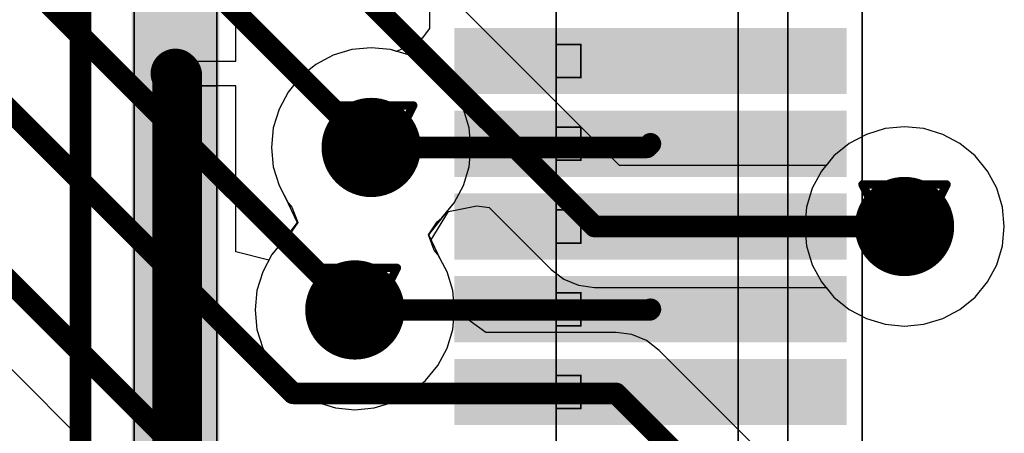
# Model space of a CAD drawing. Header units: millimetres. Extents: x 138 to 555, y 26 to 334.
# Tile 632 of 656: x 359.88 to 365.83, y 234.01 to 236.51. Entities that reach past the tile are written whole.
import ezdxf

# ---------------------------------------------------------------- set-up
doc = ezdxf.new("R2010")
doc.units = ezdxf.units.MM
for name, color, linetype in [('BottomLayer', 5, 'Continuous'), ('DrillDrawing', 1, 'Continuous'), ('Mechanical20', 56, 'Continuous'), ('Mechanical27', 56, 'Continuous'), ('MidLayer1', 16, 'Continuous'), ('MidLayer2', 76, 'Continuous'), ('MidLayer3', 90, 'Continuous'), ('MidLayer4', 156, 'Continuous'), ('MultiLayer', 9, 'Continuous'), ('TopLayer', 1, 'Continuous'), ('TopPaste', 8, 'Continuous'), ('TopSolder', 216, 'Continuous'), ('ViaHoleLayer', 16, 'Continuous')]:
    doc.layers.add(name, color=color, linetype=linetype)

# ---------------------------------------------------------------- blocks, each defined once
blk = doc.blocks.new('CON_SAMTEC_QSH_030_01_F_D_A_932')
at = {"layer": 'Mechanical20', "const_width": 0.01}
blk.add_lwpolyline([(11, 4.15), (-11, 4.15)], dxfattribs=at)
at = {"layer": 'Mechanical27', "const_width": 0.01}
for points in [[(10.8, 3.7), (-10.8, 3.7)], [(10.5, 3.4), (-10.5, 3.4)], [(-3.15, 2.45), (-3.35, 2.45)], [(-3.35, 2.3), (-3.35, 2.45)], [(-3.15, 2.3), (-3.15, 2.45)], [(-2.65, 2.45), (-2.85, 2.45)], [(-2.85, 2.3), (-2.85, 2.45)], [(-2.65, 2.3), (-2.65, 2.45)], [(-2.15, 2.45), (-2.35, 2.45)], [(-2.35, 2.3), (-2.35, 2.45)], [(-2.15, 2.3), (-2.15, 2.45)], [(-1.65, 2.45), (-1.85, 2.45)], [(-1.85, 2.3), (-1.85, 2.45)], [(-1.65, 2.3), (-1.65, 2.45)], [(-1.15, 2.45), (-1.35, 2.45)], [(-1.35, 2.3), (-1.35, 2.45)], [(-1.15, 2.3), (-1.15, 2.45)], [(8, 2.3), (-8, 2.3)], [(-3.15, 2.3), (-3.35, 2.3)], [(-2.65, 2.3), (-2.85, 2.3)], [(-2.15, 2.3), (-2.35, 2.3)], [(-1.65, 2.3), (-1.85, 2.3)], [(-1.15, 2.3), (-1.35, 2.3)], [(8, 0.25), (-8, 0.25)], [(-0.8, 0.25), (-3.1, 0.25)], [(-3.1, 0), (-3.1, 0.25)], [(-0.8, 0), (-3.1, 0)], [(8, -0.25), (-8, -0.25)]]:
    blk.add_lwpolyline(points, dxfattribs=at)
at = {"layer": 'Mechanical27', "const_width": 0.005}
for points in [[(-3.3525, 2.45, 1), (-3.3475, 2.45, 1)], [(-3.3525, 2.45, 1), (-3.3475, 2.45, 1)], [(-3.1525, 2.45, 1), (-3.1475, 2.45, 1)], [(-3.1525, 2.45, 1), (-3.1475, 2.45, 1)], [(-2.8525, 2.45, 1), (-2.8475, 2.45, 1)], [(-2.8525, 2.45, 1), (-2.8475, 2.45, 1)], [(-2.6525, 2.45, 1), (-2.6475, 2.45, 1)], [(-2.6525, 2.45, 1), (-2.6475, 2.45, 1)], [(-2.3525, 2.45, 1), (-2.3475, 2.45, 1)], [(-2.3525, 2.45, 1), (-2.3475, 2.45, 1)], [(-2.1525, 2.45, 1), (-2.1475, 2.45, 1)], [(-2.1525, 2.45, 1), (-2.1475, 2.45, 1)], [(-1.8525, 2.45, 1), (-1.8475, 2.45, 1)], [(-1.8525, 2.45, 1), (-1.8475, 2.45, 1)], [(-1.6525, 2.45, 1), (-1.6475, 2.45, 1)], [(-1.6525, 2.45, 1), (-1.6475, 2.45, 1)], [(-1.3525, 2.45, 1), (-1.3475, 2.45, 1)], [(-1.3525, 2.45, 1), (-1.3475, 2.45, 1)], [(-1.1525, 2.45, 1), (-1.1475, 2.45, 1)], [(-1.1525, 2.45, 1), (-1.1475, 2.45, 1)], [(-3.3525, 2.3, 1), (-3.3475, 2.3, 1)], [(-3.3525, 2.3, 1), (-3.3475, 2.3, 1)], [(-3.1525, 2.3, 1), (-3.1475, 2.3, 1)], [(-3.1525, 2.3, 1), (-3.1475, 2.3, 1)], [(-2.8525, 2.3, 1), (-2.8475, 2.3, 1)], [(-2.8525, 2.3, 1), (-2.8475, 2.3, 1)], [(-2.6525, 2.3, 1), (-2.6475, 2.3, 1)], [(-2.6525, 2.3, 1), (-2.6475, 2.3, 1)], [(-2.3525, 2.3, 1), (-2.3475, 2.3, 1)], [(-2.3525, 2.3, 1), (-2.3475, 2.3, 1)], [(-2.1525, 2.3, 1), (-2.1475, 2.3, 1)], [(-2.1525, 2.3, 1), (-2.1475, 2.3, 1)], [(-1.8525, 2.3, 1), (-1.8475, 2.3, 1)], [(-1.8525, 2.3, 1), (-1.8475, 2.3, 1)], [(-1.6525, 2.3, 1), (-1.6475, 2.3, 1)], [(-1.6525, 2.3, 1), (-1.6475, 2.3, 1)], [(-1.3525, 2.3, 1), (-1.3475, 2.3, 1)], [(-1.3525, 2.3, 1), (-1.3475, 2.3, 1)], [(-1.1525, 2.3, 1), (-1.1475, 2.3, 1)], [(-1.1525, 2.3, 1), (-1.1475, 2.3, 1)], [(-3.1025, 0.25, 1), (-3.0975, 0.25, 1)], [(-3.1025, 0.25, 1), (-3.0975, 0.25, 1)], [(-3.1025, 0, 1), (-3.0975, 0, 1)], [(-3.1025, 0, 1), (-3.0975, 0, 1)]]:
    blk.add_lwpolyline(points, format="xyb", close=True, dxfattribs=at)
at = {"layer": 'TopLayer'}
for points in [[(-3.1, 1.735), (-3.1, 4.005), (-3.4, 1.735), (-3.4, 4.005)], [(-2.6, 1.735), (-2.6, 4.005), (-2.9, 1.735), (-2.9, 4.005)], [(-2.1, 1.735), (-2.1, 4.005), (-2.4, 1.735), (-2.4, 4.005)], [(-1.6, 1.735), (-1.6, 4.005), (-1.9, 1.735), (-1.9, 4.005)], [(-1.1, 1.735), (-1.1, 4.005), (-1.4, 1.735), (-1.4, 4.005)], [(-5.525, -0.215), (-0.825, -0.215), (-5.525, 0.215), (-0.825, 0.215)]]:
    blk.add_solid(points, dxfattribs=at)
at = {"layer": 'TopPaste'}
for points in [[(-3.1, 1.735), (-3.1, 4.005), (-3.4, 1.735), (-3.4, 4.005)], [(-2.6, 1.735), (-2.6, 4.005), (-2.9, 1.735), (-2.9, 4.005)], [(-2.1, 1.735), (-2.1, 4.005), (-2.4, 1.735), (-2.4, 4.005)], [(-1.6, 1.735), (-1.6, 4.005), (-1.9, 1.735), (-1.9, 4.005)], [(-1.1, 1.735), (-1.1, 4.005), (-1.4, 1.735), (-1.4, 4.005)], [(-5.525, -0.215), (-0.825, -0.215), (-5.525, 0.215), (-0.825, 0.215)]]:
    blk.add_solid(points, dxfattribs=at)
at = {"layer": 'TopSolder'}
for points in [[(-3.05, 1.685), (-3.05, 4.055), (-3.45, 1.685), (-3.45, 4.055)], [(-2.55, 1.685), (-2.55, 4.055), (-2.95, 1.685), (-2.95, 4.055)], [(-2.05, 1.685), (-2.05, 4.055), (-2.45, 1.685), (-2.45, 4.055)], [(-1.55, 1.685), (-1.55, 4.055), (-1.95, 1.685), (-1.95, 4.055)], [(-1.05, 1.685), (-1.05, 4.055), (-1.45, 1.685), (-1.45, 4.055)], [(-5.575, -0.265), (-0.775, -0.265), (-5.575, 0.265), (-0.775, 0.265)]]:
    blk.add_solid(points, dxfattribs=at)

msp = doc.modelspace()

# ---------------------------------------------------------------- linework, layer by layer
at = {"layer": 'BottomLayer'}
for p, q in [((363.5044, 235.6255), (360.4642, 238.6658)), ((357.5661, 236.6578), (361.1919, 233.0321)), ((364.9948, 235.8144), (364.8905, 235.7587)), ((365.1079, 235.8487), (364.9948, 235.8144)), ((365.2255, 235.8603), (365.1079, 235.8487)), ((365.3431, 235.8487), (365.2255, 235.8603)), ((365.4562, 235.8144), (365.3431, 235.8487)), ((365.5604, 235.7587), (365.4562, 235.8144)), ((364.8905, 235.7587), (364.7992, 235.6837)), ((365.6518, 235.6837), (365.5604, 235.7587)), ((364.7992, 235.6837), (364.7514, 235.6255)), ((365.7268, 235.5924), (365.6518, 235.6837)), ((364.7514, 235.6255), (363.5044, 235.6255)), ((365.7825, 235.4881), (365.7268, 235.5924)), ((365.8168, 235.375), (365.7825, 235.4881)), ((362.3659, 235.1761), (362.4702, 235.3479)), ((362.4702, 235.3479), (362.6411, 235.3822)), ((362.6411, 235.3822), (362.7164, 235.3723)), ((362.7164, 235.3723), (363.0916, 234.9971)), ((365.8284, 235.2574), (365.8168, 235.375)), ((365.8168, 235.1398), (365.8284, 235.2574)), ((362.4245, 235.0532), (362.3659, 235.1761)), ((365.7825, 235.0267), (365.8168, 235.1398)), ((362.4616, 234.9838), (362.4245, 235.0532)), ((362.4959, 234.8707), (362.4616, 234.9838)), ((363.0916, 234.9971), (363.1679, 234.9386)), ((365.7268, 234.9224), (365.7825, 235.0267)), ((363.1679, 234.9386), (363.2567, 234.9018)), ((365.6518, 234.8311), (365.7268, 234.9224)), ((362.5075, 234.7531), (362.4959, 234.8707)), ((363.2567, 234.9018), (363.3519, 234.8893)), ((363.3519, 234.8893), (364.7514, 234.8893)), ((364.7514, 234.8893), (364.7992, 234.8311)), ((364.7992, 234.8311), (364.8905, 234.7561)), ((365.5604, 234.7561), (365.6518, 234.8311)), ((362.6951, 234.6167), (362.5075, 234.7531)), ((364.8905, 234.7561), (364.9948, 234.7004)), ((365.4562, 234.7004), (365.5604, 234.7561)), ((364.9948, 234.7004), (365.1079, 234.6661)), ((365.3431, 234.6661), (365.4562, 234.7004)), ((365.1079, 234.6661), (365.2255, 234.6545)), ((365.2255, 234.6545), (365.3431, 234.6661)), ((363.4828, 234.6167), (362.6951, 234.6167)), ((363.5781, 234.6041), (363.4828, 234.6167)), ((363.6669, 234.5674), (363.5781, 234.6041)), ((363.7432, 234.5089), (363.6669, 234.5674)), ((364.6029, 233.6491), (363.7432, 234.5089))]:
    msp.add_line(p, q, dxfattribs=at)
at = {"layer": 'BottomLayer', "const_width": 0.13}
for points in [[(360.2039, 238.4055), (363.3519, 235.2574)], [(359.7212, 238.0173), (362.0033, 235.7352)], [(358.9867, 237.6709), (361.9046, 234.7531)], [(358.4139, 237.3664), (361.5318, 234.2485)], [(357.7186, 237.026), (361.4522, 233.2924)], [(363.3519, 235.2574), (365.2255, 235.2574)], [(361.5318, 234.2485), (363.4828, 234.2485)], [(363.4828, 234.2485), (365.5, 232.2313)]]:
    msp.add_lwpolyline(points, dxfattribs=at)
at = {"layer": 'BottomLayer'}
for points, const_width in [([(361.8533, 235.7352, 1), (362.1533, 235.7352, 1)], 0.3), ([(361.9708, 235.7352, 1), (362.0358, 235.7352, 1)], 0.065), ([(365.0755, 235.2574, 1), (365.3755, 235.2574, 1)], 0.3), ([(363.3194, 235.2574, 1), (363.3844, 235.2574, 1)], 0.065), ([(363.3194, 235.2574, 1), (363.3844, 235.2574, 1)], 0.065), ([(365.193, 235.2574, 1), (365.258, 235.2574, 1)], 0.065), ([(361.7546, 234.7531, 1), (362.0546, 234.7531, 1)], 0.3), ([(361.8721, 234.7531, 1), (361.9371, 234.7531, 1)], 0.065), ([(361.4993, 234.2485, 1), (361.5643, 234.2485, 1)], 0.065), ([(361.4993, 234.2485, 1), (361.5643, 234.2485, 1)], 0.065), ([(363.4503, 234.2485, 1), (363.5153, 234.2485, 1)], 0.065), ([(363.4503, 234.2485, 1), (363.5153, 234.2485, 1)], 0.065)]:
    msp.add_lwpolyline(points, format="xyb", close=True, dxfattribs=dict(at, const_width=const_width))
at = {"layer": 'DrillDrawing', "const_width": 0.0508}
for points in [[(361.7493, 235.9892), (362.2573, 235.9892)], [(361.7493, 235.9892), (362.0033, 235.4812)], [(362.0033, 235.4812), (362.2573, 235.9892)], [(361.8509, 235.8876), (362.1557, 235.8876)], [(361.8509, 235.8876), (362.0033, 235.5828)], [(362.0033, 235.5828), (362.1557, 235.8876)], [(364.9715, 235.5114), (365.4795, 235.5114)], [(364.9715, 235.5114), (365.2255, 235.0034)], [(365.2255, 235.0034), (365.4795, 235.5114)], [(365.0731, 235.4098), (365.3779, 235.4098)], [(365.0731, 235.4098), (365.2255, 235.105)], [(365.2255, 235.105), (365.3779, 235.4098)], [(361.6506, 235.0071), (362.1586, 235.0071)], [(361.6506, 235.0071), (361.9046, 234.4991)], [(361.9046, 234.4991), (362.1586, 235.0071)], [(361.7522, 234.9055), (362.057, 234.9055)], [(361.7522, 234.9055), (361.9046, 234.6007)], [(361.9046, 234.6007), (362.057, 234.9055)]]:
    msp.add_lwpolyline(points, dxfattribs=at)
at = {"layer": 'DrillDrawing', "const_width": 0.0254}
for points in [[(361.7366, 235.9892, 1), (361.762, 235.9892, 1)], [(361.7366, 235.9892, 1), (361.762, 235.9892, 1)], [(362.2446, 235.9892, 1), (362.27, 235.9892, 1)], [(362.2446, 235.9892, 1), (362.27, 235.9892, 1)], [(361.8382, 235.8876, 1), (361.8636, 235.8876, 1)], [(361.8382, 235.8876, 1), (361.8636, 235.8876, 1)], [(362.143, 235.8876, 1), (362.1684, 235.8876, 1)], [(362.143, 235.8876, 1), (362.1684, 235.8876, 1)], [(361.9906, 235.5828, 1), (362.016, 235.5828, 1)], [(361.9906, 235.5828, 1), (362.016, 235.5828, 1)], [(364.9588, 235.5114, 1), (364.9842, 235.5114, 1)], [(364.9588, 235.5114, 1), (364.9842, 235.5114, 1)], [(365.4668, 235.5114, 1), (365.4922, 235.5114, 1)], [(365.4668, 235.5114, 1), (365.4922, 235.5114, 1)], [(361.9906, 235.4812, 1), (362.016, 235.4812, 1)], [(361.9906, 235.4812, 1), (362.016, 235.4812, 1)], [(365.0604, 235.4098, 1), (365.0858, 235.4098, 1)], [(365.0604, 235.4098, 1), (365.0858, 235.4098, 1)], [(365.3652, 235.4098, 1), (365.3906, 235.4098, 1)], [(365.3652, 235.4098, 1), (365.3906, 235.4098, 1)], [(365.2128, 235.105, 1), (365.2382, 235.105, 1)], [(365.2128, 235.105, 1), (365.2382, 235.105, 1)], [(361.6379, 235.0071, 1), (361.6633, 235.0071, 1)], [(361.6379, 235.0071, 1), (361.6633, 235.0071, 1)], [(362.1459, 235.0071, 1), (362.1713, 235.0071, 1)], [(362.1459, 235.0071, 1), (362.1713, 235.0071, 1)], [(365.2128, 235.0034, 1), (365.2382, 235.0034, 1)], [(365.2128, 235.0034, 1), (365.2382, 235.0034, 1)], [(361.7395, 234.9055, 1), (361.7649, 234.9055, 1)], [(361.7395, 234.9055, 1), (361.7649, 234.9055, 1)], [(362.0443, 234.9055, 1), (362.0697, 234.9055, 1)], [(362.0443, 234.9055, 1), (362.0697, 234.9055, 1)], [(361.8919, 234.6007, 1), (361.9173, 234.6007, 1)], [(361.8919, 234.6007, 1), (361.9173, 234.6007, 1)], [(361.8919, 234.4991, 1), (361.9173, 234.4991, 1)], [(361.8919, 234.4991, 1), (361.9173, 234.4991, 1)]]:
    msp.add_lwpolyline(points, format="xyb", close=True, dxfattribs=at)
at = {"layer": 'MidLayer1'}
for p, q in [((361.7726, 236.2922), (361.6684, 236.2365)), ((361.8857, 236.3265), (361.7726, 236.2922)), ((362.0033, 236.3381), (361.8857, 236.3265)), ((362.1209, 236.3265), (362.0033, 236.3381)), ((362.2341, 236.2922), (362.1209, 236.3265)), ((362.3383, 236.2365), (362.2341, 236.2922)), ((361.6684, 236.2365), (361.577, 236.1615)), ((362.4296, 236.1615), (362.3383, 236.2365)), ((361.577, 236.1615), (361.502, 236.0702)), ((362.5046, 236.0702), (362.4296, 236.1615)), ((361.502, 236.0702), (361.4463, 235.9659)), ((362.5603, 235.9659), (362.5046, 236.0702)), ((361.4463, 235.9659), (361.412, 235.8528)), ((362.5946, 235.8528), (362.5603, 235.9659)), ((361.412, 235.8528), (361.4004, 235.7352)), ((362.6062, 235.7352), (362.5946, 235.8528)), ((364.9948, 235.8144), (364.8905, 235.7587)), ((365.1079, 235.8487), (364.9948, 235.8144)), ((365.2255, 235.8603), (365.1079, 235.8487)), ((365.3431, 235.8487), (365.2255, 235.8603)), ((365.4562, 235.8144), (365.3431, 235.8487)), ((365.5604, 235.7587), (365.4562, 235.8144)), ((364.8905, 235.7587), (364.7992, 235.6837)), ((365.6518, 235.6837), (365.5604, 235.7587)), ((361.4004, 235.7352), (361.412, 235.6176)), ((362.5946, 235.6176), (362.6062, 235.7352)), ((364.7992, 235.6837), (364.7242, 235.5924)), ((365.7268, 235.5924), (365.6518, 235.6837)), ((361.412, 235.6176), (361.4463, 235.5045)), ((362.5603, 235.5045), (362.5946, 235.6176)), ((364.7242, 235.5924), (364.6685, 235.4881)), ((365.7825, 235.4881), (365.7268, 235.5924)), ((361.4463, 235.5045), (361.502, 235.4002)), ((362.5046, 235.4002), (362.5603, 235.5045)), ((364.6685, 235.4881), (364.6342, 235.375)), ((365.8168, 235.375), (365.7825, 235.4881)), ((361.502, 235.4002), (361.5237, 235.3738)), ((362.4296, 235.3089), (362.5046, 235.4002)), ((361.5237, 235.3738), (361.5591, 235.2819)), ((364.6342, 235.375), (364.6226, 235.2574)), ((365.8284, 235.2574), (365.8168, 235.375)), ((361.5591, 235.2819), (361.5065, 235.2025)), ((362.3489, 235.2064), (362.4015, 235.2858)), ((362.4015, 235.2858), (362.4296, 235.3089)), ((364.6226, 235.2574), (364.6342, 235.1398)), ((365.8168, 235.1398), (365.8284, 235.2574)), ((361.4783, 235.1794), (361.4033, 235.088)), ((361.5065, 235.2025), (361.4783, 235.1794)), ((362.3842, 235.1145), (362.3489, 235.2064)), ((362.4059, 235.088), (362.3842, 235.1145)), ((364.6342, 235.1398), (364.6685, 235.0267)), ((365.7825, 235.0267), (365.8168, 235.1398)), ((361.4033, 235.088), (361.3476, 234.9838)), ((362.4616, 234.9838), (362.4059, 235.088)), ((361.3476, 234.9838), (361.3133, 234.8707)), ((362.4959, 234.8707), (362.4616, 234.9838)), ((364.6685, 235.0267), (364.7242, 234.9224)), ((365.7268, 234.9224), (365.7825, 235.0267)), ((364.7242, 234.9224), (364.7992, 234.8311)), ((365.6518, 234.8311), (365.7268, 234.9224)), ((361.3133, 234.8707), (361.3017, 234.7531)), ((362.5075, 234.7531), (362.4959, 234.8707)), ((364.7992, 234.8311), (364.8905, 234.7561)), ((365.5604, 234.7561), (365.6518, 234.8311)), ((361.3017, 234.7531), (361.3133, 234.6354)), ((362.4959, 234.6354), (362.5075, 234.7531)), ((364.8905, 234.7561), (364.9948, 234.7004)), ((365.4562, 234.7004), (365.5604, 234.7561)), ((364.9948, 234.7004), (365.1079, 234.6661)), ((365.3431, 234.6661), (365.4562, 234.7004)), ((361.3133, 234.6354), (361.3476, 234.5223)), ((362.4616, 234.5223), (362.4959, 234.6354)), ((365.1079, 234.6661), (365.2255, 234.6545)), ((365.2255, 234.6545), (365.3431, 234.6661)), ((361.3476, 234.5223), (361.4033, 234.4181)), ((362.4059, 234.4181), (362.4616, 234.5223)), ((361.4033, 234.4181), (361.4783, 234.3268)), ((362.3309, 234.3268), (362.4059, 234.4181)), ((361.4783, 234.3268), (361.5697, 234.2518)), ((362.2396, 234.2518), (362.3309, 234.3268)), ((361.5697, 234.2518), (361.6739, 234.1961)), ((362.1353, 234.1961), (362.2396, 234.2518)), ((361.6739, 234.1961), (361.787, 234.1617)), ((361.787, 234.1617), (361.9046, 234.1502)), ((361.9046, 234.1502), (362.0222, 234.1617)), ((362.0222, 234.1617), (362.1353, 234.1961))]:
    msp.add_line(p, q, dxfattribs=at)
at = {"layer": 'MidLayer1', "const_width": 0.3}
for points in [[(361.8533, 235.7352, 1), (362.1533, 235.7352, 1)], [(365.0755, 235.2574, 1), (365.3755, 235.2574, 1)], [(361.7546, 234.7531, 1), (362.0546, 234.7531, 1)]]:
    msp.add_lwpolyline(points, format="xyb", close=True, dxfattribs=at)
at = {"layer": 'MidLayer2'}
for p, q in [((361.7726, 236.2922), (361.6684, 236.2365)), ((361.8857, 236.3265), (361.7726, 236.2922)), ((362.0033, 236.3381), (361.8857, 236.3265)), ((362.1209, 236.3265), (362.0033, 236.3381)), ((362.2341, 236.2922), (362.1209, 236.3265)), ((362.3383, 236.2365), (362.2341, 236.2922)), ((361.6684, 236.2365), (361.577, 236.1615)), ((362.4296, 236.1615), (362.3383, 236.2365)), ((361.577, 236.1615), (361.502, 236.0702)), ((362.5046, 236.0702), (362.4296, 236.1615)), ((361.502, 236.0702), (361.4463, 235.9659)), ((362.5603, 235.9659), (362.5046, 236.0702)), ((361.4463, 235.9659), (361.412, 235.8528)), ((362.5946, 235.8528), (362.5603, 235.9659)), ((361.412, 235.8528), (361.4004, 235.7352)), ((362.6062, 235.7352), (362.5946, 235.8528)), ((364.9948, 235.8144), (364.8905, 235.7587)), ((365.1079, 235.8487), (364.9948, 235.8144)), ((365.2255, 235.8603), (365.1079, 235.8487)), ((365.3431, 235.8487), (365.2255, 235.8603)), ((365.4562, 235.8144), (365.3431, 235.8487)), ((365.5604, 235.7587), (365.4562, 235.8144)), ((364.8905, 235.7587), (364.7992, 235.6837)), ((365.6518, 235.6837), (365.5604, 235.7587)), ((361.4004, 235.7352), (361.412, 235.6176)), ((362.5946, 235.6176), (362.6062, 235.7352)), ((364.7992, 235.6837), (364.7242, 235.5924)), ((365.7268, 235.5924), (365.6518, 235.6837)), ((361.412, 235.6176), (361.4463, 235.5045)), ((362.5603, 235.5045), (362.5946, 235.6176)), ((364.7242, 235.5924), (364.6685, 235.4881)), ((365.7825, 235.4881), (365.7268, 235.5924)), ((361.4463, 235.5045), (361.4834, 235.435)), ((362.5046, 235.4002), (362.5603, 235.5045)), ((364.6685, 235.4881), (364.6342, 235.375)), ((365.8168, 235.375), (365.7825, 235.4881)), ((361.4834, 235.435), (361.5564, 235.2822)), ((362.4533, 235.3377), (362.5046, 235.4002)), ((362.3516, 235.2061), (362.4533, 235.3377)), ((364.6342, 235.375), (364.6226, 235.2574)), ((365.8284, 235.2574), (365.8168, 235.375)), ((361.5564, 235.2822), (361.4547, 235.1506)), ((364.6226, 235.2574), (364.6342, 235.1398)), ((365.8168, 235.1398), (365.8284, 235.2574)), ((362.4245, 235.0532), (362.3516, 235.2061)), ((361.4547, 235.1506), (361.4033, 235.088)), ((364.6342, 235.1398), (364.6685, 235.0267)), ((365.7825, 235.0267), (365.8168, 235.1398)), ((361.4033, 235.088), (361.3476, 234.9838)), ((362.4616, 234.9838), (362.4245, 235.0532)), ((361.3476, 234.9838), (361.3133, 234.8707)), ((362.4959, 234.8707), (362.4616, 234.9838)), ((364.6685, 235.0267), (364.7242, 234.9224)), ((365.7268, 234.9224), (365.7825, 235.0267)), ((364.7242, 234.9224), (364.7992, 234.8311)), ((365.6518, 234.8311), (365.7268, 234.9224)), ((361.3133, 234.8707), (361.3017, 234.7531)), ((362.5075, 234.7531), (362.4959, 234.8707)), ((364.7992, 234.8311), (364.8905, 234.7561)), ((365.5604, 234.7561), (365.6518, 234.8311)), ((361.3017, 234.7531), (361.3133, 234.6354)), ((362.4959, 234.6354), (362.5075, 234.7531)), ((364.8905, 234.7561), (364.9948, 234.7004)), ((365.4562, 234.7004), (365.5604, 234.7561)), ((364.9948, 234.7004), (365.1079, 234.6661)), ((365.3431, 234.6661), (365.4562, 234.7004)), ((361.3133, 234.6354), (361.3476, 234.5223)), ((362.4616, 234.5223), (362.4959, 234.6354)), ((365.1079, 234.6661), (365.2255, 234.6545)), ((365.2255, 234.6545), (365.3431, 234.6661)), ((361.3476, 234.5223), (361.4033, 234.4181)), ((362.4059, 234.4181), (362.4616, 234.5223)), ((361.4033, 234.4181), (361.4783, 234.3268)), ((362.3309, 234.3268), (362.4059, 234.4181)), ((361.4783, 234.3268), (361.5697, 234.2518)), ((362.2396, 234.2518), (362.3309, 234.3268)), ((361.5697, 234.2518), (361.6739, 234.1961)), ((362.1353, 234.1961), (362.2396, 234.2518)), ((361.6739, 234.1961), (361.787, 234.1617)), ((361.787, 234.1617), (361.9046, 234.1502)), ((361.9046, 234.1502), (362.0222, 234.1617)), ((362.0222, 234.1617), (362.1353, 234.1961))]:
    msp.add_line(p, q, dxfattribs=at)
at = {"layer": 'MidLayer2', "const_width": 0.3}
for points in [[(361.8533, 235.7352, 1), (362.1533, 235.7352, 1)], [(365.0755, 235.2574, 1), (365.3755, 235.2574, 1)], [(361.7546, 234.7531, 1), (362.0546, 234.7531, 1)]]:
    msp.add_lwpolyline(points, format="xyb", close=True, dxfattribs=at)
at = {"layer": 'MidLayer3'}
for p, q in [((361.7726, 236.2922), (361.6684, 236.2365)), ((361.8857, 236.3265), (361.7726, 236.2922)), ((362.0033, 236.3381), (361.8857, 236.3265)), ((362.1209, 236.3265), (362.0033, 236.3381)), ((362.2341, 236.2922), (362.1209, 236.3265)), ((362.3383, 236.2365), (362.2341, 236.2922)), ((361.6684, 236.2365), (361.577, 236.1615)), ((362.4296, 236.1615), (362.3383, 236.2365)), ((361.577, 236.1615), (361.502, 236.0702)), ((362.5046, 236.0702), (362.4296, 236.1615)), ((361.502, 236.0702), (361.4463, 235.9659)), ((362.5603, 235.9659), (362.5046, 236.0702)), ((361.4463, 235.9659), (361.412, 235.8528)), ((362.5946, 235.8528), (362.5603, 235.9659)), ((361.412, 235.8528), (361.4004, 235.7352)), ((362.6062, 235.7352), (362.5946, 235.8528)), ((364.9948, 235.8144), (364.8905, 235.7587)), ((365.1079, 235.8487), (364.9948, 235.8144)), ((365.2255, 235.8603), (365.1079, 235.8487)), ((365.3431, 235.8487), (365.2255, 235.8603)), ((365.4562, 235.8144), (365.3431, 235.8487)), ((365.5604, 235.7587), (365.4562, 235.8144)), ((364.8905, 235.7587), (364.7992, 235.6837)), ((365.6518, 235.6837), (365.5604, 235.7587)), ((361.4004, 235.7352), (361.412, 235.6176)), ((362.5946, 235.6176), (362.6062, 235.7352)), ((364.7992, 235.6837), (364.7242, 235.5924)), ((365.7268, 235.5924), (365.6518, 235.6837)), ((361.412, 235.6176), (361.4463, 235.5045)), ((362.5603, 235.5045), (362.5946, 235.6176)), ((364.7242, 235.5924), (364.6685, 235.4881)), ((365.7825, 235.4881), (365.7268, 235.5924)), ((361.4463, 235.5045), (361.502, 235.4002)), ((362.5046, 235.4002), (362.5603, 235.5045)), ((364.6685, 235.4881), (364.6342, 235.375)), ((365.8168, 235.375), (365.7825, 235.4881)), ((361.502, 235.4002), (361.5237, 235.3738)), ((362.4296, 235.3089), (362.5046, 235.4002)), ((361.5237, 235.3738), (361.5591, 235.2819)), ((364.6342, 235.375), (364.6226, 235.2574)), ((365.8284, 235.2574), (365.8168, 235.375)), ((361.5591, 235.2819), (361.5065, 235.2025)), ((362.3489, 235.2064), (362.4015, 235.2858)), ((362.4015, 235.2858), (362.4296, 235.3089)), ((364.6226, 235.2574), (364.6342, 235.1398)), ((365.8168, 235.1398), (365.8284, 235.2574)), ((361.4783, 235.1794), (361.4033, 235.088)), ((361.5065, 235.2025), (361.4783, 235.1794)), ((362.3842, 235.1145), (362.3489, 235.2064)), ((362.4059, 235.088), (362.3842, 235.1145)), ((364.6342, 235.1398), (364.6685, 235.0267)), ((365.7825, 235.0267), (365.8168, 235.1398)), ((361.4033, 235.088), (361.3476, 234.9838)), ((362.4616, 234.9838), (362.4059, 235.088)), ((361.3476, 234.9838), (361.3133, 234.8707)), ((362.4959, 234.8707), (362.4616, 234.9838)), ((364.6685, 235.0267), (364.7242, 234.9224)), ((365.7268, 234.9224), (365.7825, 235.0267)), ((364.7242, 234.9224), (364.7992, 234.8311)), ((365.6518, 234.8311), (365.7268, 234.9224)), ((361.3133, 234.8707), (361.3017, 234.7531)), ((362.5075, 234.7531), (362.4959, 234.8707)), ((364.7992, 234.8311), (364.8905, 234.7561)), ((365.5604, 234.7561), (365.6518, 234.8311)), ((361.3017, 234.7531), (361.3133, 234.6354)), ((362.4959, 234.6354), (362.5075, 234.7531)), ((364.8905, 234.7561), (364.9948, 234.7004)), ((365.4562, 234.7004), (365.5604, 234.7561)), ((364.9948, 234.7004), (365.1079, 234.6661)), ((365.3431, 234.6661), (365.4562, 234.7004)), ((361.3133, 234.6354), (361.3476, 234.5223)), ((362.4616, 234.5223), (362.4959, 234.6354)), ((365.1079, 234.6661), (365.2255, 234.6545)), ((365.2255, 234.6545), (365.3431, 234.6661)), ((361.3476, 234.5223), (361.4033, 234.4181)), ((362.4059, 234.4181), (362.4616, 234.5223)), ((361.4033, 234.4181), (361.4783, 234.3268)), ((362.3309, 234.3268), (362.4059, 234.4181)), ((361.4783, 234.3268), (361.5697, 234.2518)), ((362.2396, 234.2518), (362.3309, 234.3268)), ((361.5697, 234.2518), (361.6739, 234.1961)), ((362.1353, 234.1961), (362.2396, 234.2518)), ((361.6739, 234.1961), (361.787, 234.1617)), ((361.787, 234.1617), (361.9046, 234.1502)), ((361.9046, 234.1502), (362.0222, 234.1617)), ((362.0222, 234.1617), (362.1353, 234.1961))]:
    msp.add_line(p, q, dxfattribs=at)
at = {"layer": 'MidLayer3', "const_width": 0.3}
for points in [[(361.8533, 235.7352, 1), (362.1533, 235.7352, 1)], [(365.0755, 235.2574, 1), (365.3755, 235.2574, 1)], [(361.7546, 234.7531, 1), (362.0546, 234.7531, 1)]]:
    msp.add_lwpolyline(points, format="xyb", close=True, dxfattribs=at)
at = {"layer": 'MidLayer4'}
for p, q in [((361.7726, 236.2922), (361.6684, 236.2365)), ((361.8857, 236.3265), (361.7726, 236.2922)), ((362.0033, 236.3381), (361.8857, 236.3265)), ((362.1209, 236.3265), (362.0033, 236.3381)), ((362.2341, 236.2922), (362.1209, 236.3265)), ((362.3383, 236.2365), (362.2341, 236.2922)), ((361.6684, 236.2365), (361.577, 236.1615)), ((362.4296, 236.1615), (362.3383, 236.2365)), ((361.577, 236.1615), (361.502, 236.0702)), ((362.5046, 236.0702), (362.4296, 236.1615)), ((361.502, 236.0702), (361.4463, 235.9659)), ((362.5603, 235.9659), (362.5046, 236.0702)), ((361.4463, 235.9659), (361.412, 235.8528)), ((362.5946, 235.8528), (362.5603, 235.9659)), ((361.412, 235.8528), (361.4004, 235.7352)), ((362.6062, 235.7352), (362.5946, 235.8528)), ((364.9948, 235.8144), (364.8905, 235.7587)), ((365.1079, 235.8487), (364.9948, 235.8144)), ((365.2255, 235.8603), (365.1079, 235.8487)), ((365.3431, 235.8487), (365.2255, 235.8603)), ((365.4562, 235.8144), (365.3431, 235.8487)), ((365.5604, 235.7587), (365.4562, 235.8144)), ((364.8905, 235.7587), (364.7992, 235.6837)), ((365.6518, 235.6837), (365.5604, 235.7587)), ((361.4004, 235.7352), (361.412, 235.6176)), ((362.5946, 235.6176), (362.6062, 235.7352)), ((364.7992, 235.6837), (364.7242, 235.5924)), ((365.7268, 235.5924), (365.6518, 235.6837)), ((361.412, 235.6176), (361.4463, 235.5045)), ((362.5603, 235.5045), (362.5946, 235.6176)), ((364.7242, 235.5924), (364.6685, 235.4881)), ((365.7825, 235.4881), (365.7268, 235.5924)), ((361.4463, 235.5045), (361.502, 235.4002)), ((362.5046, 235.4002), (362.5603, 235.5045)), ((364.6685, 235.4881), (364.6342, 235.375)), ((365.8168, 235.375), (365.7825, 235.4881)), ((361.502, 235.4002), (361.5237, 235.3738)), ((362.4296, 235.3089), (362.5046, 235.4002)), ((361.5237, 235.3738), (361.5591, 235.2819)), ((364.6342, 235.375), (364.6226, 235.2574)), ((365.8284, 235.2574), (365.8168, 235.375)), ((361.5591, 235.2819), (361.5065, 235.2025)), ((362.3489, 235.2064), (362.4015, 235.2858)), ((362.4015, 235.2858), (362.4296, 235.3089)), ((364.6226, 235.2574), (364.6342, 235.1398)), ((365.8168, 235.1398), (365.8284, 235.2574)), ((361.4783, 235.1794), (361.4033, 235.088)), ((361.5065, 235.2025), (361.4783, 235.1794)), ((362.3842, 235.1145), (362.3489, 235.2064)), ((362.4059, 235.088), (362.3842, 235.1145)), ((364.6342, 235.1398), (364.6685, 235.0267)), ((365.7825, 235.0267), (365.8168, 235.1398)), ((361.4033, 235.088), (361.3476, 234.9838)), ((362.4616, 234.9838), (362.4059, 235.088)), ((361.3476, 234.9838), (361.3133, 234.8707)), ((362.4959, 234.8707), (362.4616, 234.9838)), ((364.6685, 235.0267), (364.7242, 234.9224)), ((365.7268, 234.9224), (365.7825, 235.0267)), ((364.7242, 234.9224), (364.7992, 234.8311)), ((365.6518, 234.8311), (365.7268, 234.9224)), ((361.3133, 234.8707), (361.3017, 234.7531)), ((362.5075, 234.7531), (362.4959, 234.8707)), ((364.7992, 234.8311), (364.8905, 234.7561)), ((365.5604, 234.7561), (365.6518, 234.8311)), ((361.3017, 234.7531), (361.3133, 234.6354)), ((362.4959, 234.6354), (362.5075, 234.7531)), ((364.8905, 234.7561), (364.9948, 234.7004)), ((365.4562, 234.7004), (365.5604, 234.7561)), ((364.9948, 234.7004), (365.1079, 234.6661)), ((365.3431, 234.6661), (365.4562, 234.7004)), ((361.3133, 234.6354), (361.3476, 234.5223)), ((362.4616, 234.5223), (362.4959, 234.6354)), ((365.1079, 234.6661), (365.2255, 234.6545)), ((365.2255, 234.6545), (365.3431, 234.6661)), ((361.3476, 234.5223), (361.4033, 234.4181)), ((362.4059, 234.4181), (362.4616, 234.5223)), ((361.4033, 234.4181), (361.4783, 234.3268)), ((362.3309, 234.3268), (362.4059, 234.4181)), ((361.4783, 234.3268), (361.5697, 234.2518)), ((362.2396, 234.2518), (362.3309, 234.3268)), ((361.5697, 234.2518), (361.6739, 234.1961)), ((362.1353, 234.1961), (362.2396, 234.2518)), ((361.6739, 234.1961), (361.787, 234.1617)), ((361.787, 234.1617), (361.9046, 234.1502)), ((361.9046, 234.1502), (362.0222, 234.1617)), ((362.0222, 234.1617), (362.1353, 234.1961))]:
    msp.add_line(p, q, dxfattribs=at)
at = {"layer": 'MidLayer4', "const_width": 0.3}
for points in [[(361.8533, 235.7352, 1), (362.1533, 235.7352, 1)], [(365.0755, 235.2574, 1), (365.3755, 235.2574, 1)], [(361.7546, 234.7531, 1), (362.0546, 234.7531, 1)]]:
    msp.add_lwpolyline(points, format="xyb", close=True, dxfattribs=at)
at = {"layer": 'MultiLayer', "const_width": 0.3}
for points in [[(361.8533, 235.7352, 1), (362.1533, 235.7352, 1)], [(365.0755, 235.2574, 1), (365.3755, 235.2574, 1)], [(361.7546, 234.7531, 1), (362.0546, 234.7531, 1)]]:
    msp.add_lwpolyline(points, format="xyb", close=True, dxfattribs=at)
at = {"layer": 'TopLayer'}
for p, q in [((361.1855, 236.2574), (361.1855, 238.6824)), ((362.3555, 237.3074), (362.3555, 236.4541)), ((362.3555, 236.4541), (362.3116, 236.3956)), ((362.289, 236.377), (362.1555, 236.3161)), ((362.3116, 236.3956), (362.289, 236.377)), ((361.7726, 236.2922), (361.6684, 236.2365)), ((361.8857, 236.3265), (361.7726, 236.2922)), ((362.0033, 236.3381), (361.8857, 236.3265)), ((362.1209, 236.3265), (362.0033, 236.3381)), ((362.1555, 236.3161), (362.1209, 236.3265)), ((360.8205, 236.1074), (360.8205, 236.2574)), ((360.8205, 236.2574), (361.1855, 236.2574)), ((361.6684, 236.2365), (361.577, 236.1615)), ((361.577, 236.1615), (361.502, 236.0702)), ((361.1855, 236.1074), (360.8205, 236.1074)), ((361.1855, 235.1047), (361.1855, 236.1074)), ((361.502, 236.0702), (361.4463, 235.9659)), ((361.4463, 235.9659), (361.412, 235.8528)), ((361.412, 235.8528), (361.4004, 235.7352)), ((361.4004, 235.7352), (361.412, 235.6176)), ((361.412, 235.6176), (361.4463, 235.5045)), ((361.4463, 235.5045), (361.4834, 235.435)), ((361.4834, 235.435), (361.5564, 235.2822)), ((361.5564, 235.2822), (361.4547, 235.1506)), ((361.3855, 235.0546), (361.1855, 235.1047)), ((361.4547, 235.1506), (361.4033, 235.088)), ((361.4033, 235.088), (361.3855, 235.0546))]:
    msp.add_line(p, q, dxfattribs=at)
for points, const_width in [([(360.247, 222.9275), (360.247, 238.8839)], 0.13), ([(360.8204, 236.1824), (360.8317, 236.1711)], 0.3), ([(360.8317, 233.0264), (360.8317, 236.1711)], 0.3), ([(363.6683, 235.7352), (363.6905, 235.7574)], 0.13), ([(362.0033, 235.7352), (363.6683, 235.7352)], 0.13), ([(363.6905, 235.2574), (365.2255, 235.2574)], 0.13), ([(361.9046, 234.7531), (363.6862, 234.7531)], 0.13), ([(363.6862, 234.7531), (363.6905, 234.7574)], 0.13)]:
    msp.add_lwpolyline(points, dxfattribs=dict(at, const_width=const_width))
for points, const_width in [([(360.7454, 236.1824, 1), (360.8954, 236.1824, 1)], 0.15), ([(360.7567, 236.1711, 1), (360.9067, 236.1711, 1)], 0.15), ([(360.7567, 236.1711, 1), (360.9067, 236.1711, 1)], 0.15), ([(361.8533, 235.7352, 1), (362.1533, 235.7352, 1)], 0.3), ([(363.658, 235.7574, 1), (363.723, 235.7574, 1)], 0.065), ([(361.9708, 235.7352, 1), (362.0358, 235.7352, 1)], 0.065), ([(363.6358, 235.7352, 1), (363.7008, 235.7352, 1)], 0.065), ([(363.6358, 235.7352, 1), (363.7008, 235.7352, 1)], 0.065), ([(365.0755, 235.2574, 1), (365.3755, 235.2574, 1)], 0.3), ([(363.658, 235.2574, 1), (363.723, 235.2574, 1)], 0.065), ([(365.193, 235.2574, 1), (365.258, 235.2574, 1)], 0.065), ([(361.7546, 234.7531, 1), (362.0546, 234.7531, 1)], 0.3), ([(361.8721, 234.7531, 1), (361.9371, 234.7531, 1)], 0.065), ([(363.6537, 234.7531, 1), (363.7187, 234.7531, 1)], 0.065), ([(363.6537, 234.7531, 1), (363.7187, 234.7531, 1)], 0.065), ([(363.658, 234.7574, 1), (363.723, 234.7574, 1)], 0.065)]:
    msp.add_lwpolyline(points, format="xyb", close=True, dxfattribs=dict(at, const_width=const_width))
at = {"layer": 'ViaHoleLayer', "const_width": 0.15}
for points in [[(361.9283, 235.7352, 1), (362.0783, 235.7352, 1)], [(365.1505, 235.2574, 1), (365.3005, 235.2574, 1)], [(361.8296, 234.7531, 1), (361.9796, 234.7531, 1)]]:
    msp.add_lwpolyline(points, format="xyb", close=True, dxfattribs=at)

# ---------------------------------------------------------------- block references
at = {"rotation": 270}
msp.add_blockref('CON_SAMTEC_QSH_030_01_F_D_A_932', (360.8205, 233.0074), dxfattribs=at)

doc.saveas('drawing.dxf')
